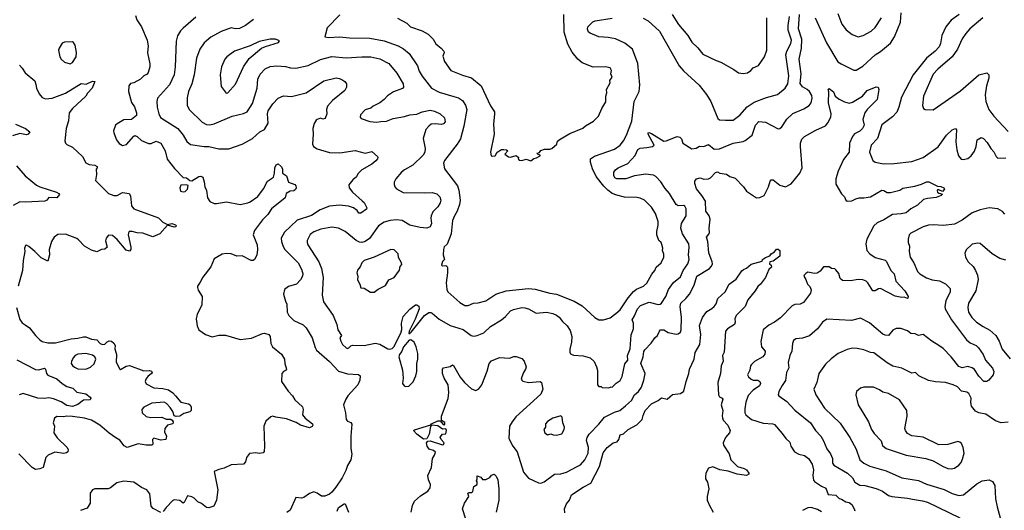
# Model space of a CAD drawing. Extents: x 1678759 to 1859541, y 384609 to 522867.
# Tile 336 of 466: x 1774554 to 1783362, y 499203 to 503587. Entities that reach past the tile are written whole.
import ezdxf

# ---------------------------------------------------------------- set-up
doc = ezdxf.new("R2010")
doc.units = 0

msp = doc.modelspace()

# ---------------------------------------------------------------- linework, layer by layer
at = {"layer": '0CON20XD'}
for points in [[(1777682.5, 501632.5), (1777645, 501603.8), (1777615, 501596.3), (1777595, 501599.2), (1777565, 501614.6), (1777465, 501695.5), (1777405, 501725.5), (1777345, 501734.5), (1777246.7, 501715), (1777185, 501693.1), (1777152.7, 501667.3), (1777125.7, 501615), (1777124.4, 501595), (1777131.9, 501575), (1777228.5, 501425), (1777254.4, 501365), (1777269.5, 501285), (1777259.2, 501125), (1777271.2, 501065), (1777357.8, 500945), (1777391.1, 500865), (1777400, 500815), (1777433.8, 500765), (1777418.8, 500745), (1777425.7, 500715), (1777442.9, 500685), (1777475, 500654), (1777485, 500648.8), (1777498.8, 500655), (1777516.6, 500673.4), (1777531.1, 500678.9), (1777635, 500675.4), (1777735, 500696.7), (1777775, 500688.5), (1777846.9, 500646.9), (1777865, 500642.7), (1777885, 500648.9), (1777900, 500665), (1777964.2, 500785.8), (1777971.7, 500818.3), (1777970, 500875), (1777985.7, 500935), (1778045, 500999.2), (1778095, 501038), (1778105, 501040), (1778125, 501028), (1778126.5, 501005), (1778090.3, 500909.7), (1778038, 500805), (1778035, 500782.5), (1778045, 500783.3), (1778055, 500794), (1778175, 500944.7), (1778215, 500971.3), (1778232.2, 500972.2), (1778245, 500965.5), (1778305, 500911.1), (1778405.3, 500855.3), (1778519.5, 500819.5), (1778591.2, 500765), (1778615, 500760.6), (1778645, 500764.4), (1778705, 500787.8), (1778764.4, 500845), (1778864.4, 500905), (1778901.1, 500935), (1778945.4, 500984.6), (1778972.3, 500997.7), (1779045, 501014.6), (1779073.7, 501013.7), (1779104.6, 501004.6), (1779175, 500965.6), (1779265, 500973.6), (1779321.7, 500961.7), (1779355, 500947.8), (1779379.2, 500929.2), (1779410.2, 500890.2), (1779452.1, 500852.1), (1779479.2, 500809.2), (1779493.8, 500755), (1779490.9, 500705), (1779474.3, 500644.3), (1779474, 500615), (1779481.2, 500601.2), (1779508, 500588), (1779595, 500584.2), (1779656.2, 500565), (1779693.2, 500533.2), (1779714.3, 500485), (1779721.4, 500451.4), (1779722.5, 500325), (1779735, 500310), (1779755, 500310), (1779765, 500300), (1779825, 500297.5), (1779845, 500306.7), (1779855, 500302.5), (1779889.5, 500340.5), (1779926.8, 500363.2), (1779942.6, 500397.4), (1779968.5, 500511.5), (1779993.5, 500545), (1779991.6, 500585), (1780013.8, 500645), (1780025, 500770), (1780045.6, 500825), (1780044.4, 500875), (1780034, 500905), (1780055, 500940), (1780079.6, 501005), (1780106.4, 501033.6), (1780185, 501062.8), (1780265, 501041.5), (1780284.6, 501045.4), (1780295.4, 501054.6), (1780333.2, 501115), (1780356.9, 501175), (1780402.4, 501237.6), (1780465, 501288.9), (1780489.7, 501345), (1780531.8, 501405), (1780541.3, 501445), (1780537.9, 501485), (1780542.9, 501555), (1780538.8, 501585), (1780483.8, 501675), (1780467.1, 501725), (1780475.4, 501765), (1780515.5, 501835), (1780516.8, 501896.8), (1780505, 501921.2), (1780495, 501925.7), (1780445, 501923.6), (1780425, 501934.5), (1780366.5, 502035), (1780328, 502078), (1780289.2, 502139.2), (1780245, 502186.5), (1780225, 502198.8), (1780155, 502208), (1780055, 502192.3), (1779975, 502166.7), (1779895, 502164.2), (1779878.8, 502175), (1779868, 502195), (1779870, 502225), (1779884, 502245), (1779908, 502265), (1779995, 502301.9), (1780059.4, 502375), (1780082.9, 502427.1), (1780105, 502438.5), (1780165.3, 502444.7), (1780215, 502454), (1780229.5, 502465), (1780175.7, 502565), (1780174.4, 502575.6), (1780181.7, 502578.3), (1780205, 502570), (1780315, 502502.5), (1780336.2, 502505), (1780435, 502543.3), (1780458.8, 502538.8), (1780474.3, 502524.3), (1780485, 502483.1), (1780565, 502432.1), (1780605, 502438.4), (1780635, 502457.2), (1780675, 502454.5), (1780715, 502471.1), (1780765, 502431.9), (1780815, 502434.5), (1780936.2, 502483.8), (1781025, 502497.8), (1781045, 502508.1), (1781105, 502555.8), (1781136.9, 502645), (1781165, 502678.1), (1781225, 502673.1), (1781338.8, 502611.2), (1781355, 502616), (1781370.3, 502629.7), (1781415, 502699.2), (1781471.2, 502748.8), (1781569.8, 502790.2), (1781615, 502822.2), (1781632.5, 502845), (1781642.3, 502885), (1781638.7, 502908.7), (1781619.5, 502945), (1781598.6, 502965), (1781555, 502986.2), (1781536.9, 503016.9), (1781545.2, 503105.2), (1781526.5, 503235), (1781548.1, 503331.9), (1781550.5, 503415), (1781519.7, 503505), (1781528.8, 503635)], [(1777418.5, 503631.5), (1777304, 503515), (1777282.5, 503435), (1777315, 503428.6), (1777413.6, 503433.6), (1777505, 503424.4), (1777685, 503423.8), (1777815, 503400), (1777938.8, 503355), (1777987.6, 503327.6), (1778037.1, 503285), (1778111.9, 503175), (1778128.3, 503128.3), (1778155, 503084), (1778238, 502975), (1778305, 502939.5), (1778438.1, 502901.9), (1778480.2, 502890.2), (1778514.3, 502865), (1778542.5, 502825), (1778552.5, 502785), (1778525.8, 502635), (1778496.6, 502523.4), (1778468, 502475), (1778355, 502328.8), (1778345.8, 502305), (1778352.5, 502255), (1778471.7, 502101.7), (1778482.2, 502065), (1778492.9, 501975), (1778488.8, 501935), (1778468.5, 501875), (1778443.1, 501835), (1778426.4, 501793.6), (1778414.2, 501675), (1778377.9, 501582.1), (1778352.1, 501557.9), (1778343.8, 501535), (1778342.5, 501485), (1778352.5, 501445), (1778335, 501427.5), (1778326.7, 501395), (1778335, 501386.7), (1778365, 501391.2), (1778376.1, 501386.1), (1778382.3, 501372.3), (1778382.2, 501325), (1778368.9, 501235), (1778374.2, 501175), (1778384, 501155), (1778489.7, 501059.7), (1778535, 501034.4), (1778565, 501034.3), (1778613.9, 501053.9), (1778655, 501057.5), (1778722.5, 501075), (1778813.8, 501135), (1778905, 501164.4), (1779105, 501184.5), (1779165, 501178.5), (1779295, 501142.9), (1779355, 501134.5), (1779515, 501071.9), (1779585, 501031.4), (1779698.8, 500925), (1779735, 500906.7), (1779775, 500906), (1779835, 500922.5), (1779887.8, 500962.2), (1779924.7, 500995), (1779996.9, 501103.1), (1780045, 501159.6), (1780071.7, 501178.3), (1780135, 501205.7), (1780165, 501232), (1780207.3, 501312.7), (1780234, 501345), (1780246.2, 501375), (1780291.2, 501415), (1780316.7, 501465), (1780317, 501493), (1780304.1, 501524.1), (1780306.2, 501545), (1780298.8, 501578.8), (1780291.2, 501595), (1780270, 501615), (1780254.3, 501665), (1780251.9, 501695), (1780265, 501750), (1780264.2, 501785), (1780240.8, 501855), (1780205, 501912), (1780142, 501975), (1780103.2, 501993.2), (1780075, 502000), (1779965, 502001.8), (1779895, 502018), (1779855.2, 502035.2), (1779814.3, 502064.3), (1779779.3, 502099.3), (1779711.5, 502185), (1779678.5, 502255), (1779660.4, 502315), (1779659.4, 502345), (1779695, 502368.9), (1779875, 502430.5), (1779926.4, 502465), (1779955.5, 502505), (1779981.1, 502555), (1780029.1, 502680.9), (1780050, 502855), (1780094.5, 502945), (1780100, 503005), (1780082.3, 503195), (1780034.5, 503325), (1779968, 503378), (1779885, 503415.4), (1779818.8, 503428.8), (1779735, 503435.6), (1779655.9, 503465.9), (1779643.3, 503475), (1779631.7, 503501.7), (1779636.7, 503525), (1779682.2, 503567.8), (1779702.6, 503577.4), (1779855, 503601.1)], [(1779205, 502400), (1779215, 502420), (1779249.3, 502430.7), (1779295, 502430), (1779315, 502436.7), (1779357.5, 502475), (1779365, 502502.5), (1779389.5, 502520.5), (1779475, 502570), (1779590.7, 502619.3), (1779615, 502640), (1779688.3, 502681.7), (1779732.5, 502725), (1779762.5, 502795), (1779796.4, 502853.6), (1779796.7, 502905), (1779807.5, 502935), (1779803.3, 502965), (1779837, 503023), (1779832.5, 503045), (1779852.5, 503075), (1779843.3, 503105), (1779846.7, 503135), (1779835, 503156.7), (1779795, 503166.2), (1779685, 503164.2), (1779585, 503202), (1779547.5, 503235), (1779495, 503298), (1779457.4, 503367.4), (1779424.5, 503475), (1779420.9, 503635)], [(1780391.1, 503635), (1780446.9, 503545), (1780531.4, 503445), (1780565, 503385.8), (1780620, 503335), (1780665, 503280), (1780785, 503221.4), (1780825, 503208.6), (1780942.5, 503142.5), (1780985, 503111.2), (1781025, 503106.7), (1781065, 503113.8), (1781095.7, 503134.3), (1781115, 503158.8), (1781162.7, 503177.3), (1781216.7, 503255), (1781236.2, 503315), (1781236.2, 503605)], [(1781668.5, 503605), (1781770.5, 503380.5), (1781872.4, 503212.4), (1781901.7, 503191.7), (1782015, 503135.8), (1782035, 503135.8), (1782095, 503172.2), (1782205, 503274.4), (1782255, 503303.6), (1782342.3, 503377.7), (1782378.5, 503435), (1782433.6, 503565), (1782438.8, 503648.8)], [(1781872.9, 503642.9), (1781907.8, 503547.8), (1781946.3, 503496.3), (1782000, 503455), (1782055, 503435.7), (1782100, 503445), (1782170.8, 503485), (1782205, 503517.5), (1782263.3, 503605)], [(1782957.1, 503632.9), (1782887.3, 503582.7), (1782837.7, 503522.3), (1782803.6, 503445), (1782790.8, 503375), (1782778.5, 503345), (1782743.5, 503305), (1782665, 503244.5), (1782546.1, 503093.9), (1782441.5, 502895), (1782419.6, 502805), (1782399.2, 502760.9), (1782360.9, 502719.1), (1782265, 502647.1), (1782228.8, 502525), (1782170, 502465), (1782154.4, 502405), (1782185, 502328.8), (1782207.5, 502315), (1782280.9, 502299.1), (1782375, 502301.4), (1782535, 502318.8), (1782635, 502357.1), (1782768.9, 502451.1), (1782845, 502554.3), (1782895, 502604.3), (1782925, 502616), (1782934, 502604), (1782927.8, 502495), (1782935.6, 502425), (1782950.5, 502370.5), (1782975, 502341.2), (1782995, 502338.8), (1783035, 502348), (1783065, 502370.8), (1783095, 502413.3), (1783109.4, 502455), (1783120, 502515), (1783154.5, 502535.5), (1783175, 502524.4), (1783208.7, 502488.7), (1783242.2, 502435), (1783267.8, 502407.8), (1783288.6, 502365), (1783305, 502350.8), (1783375, 502352.2)], [(1775590, 503625), (1775602, 503585), (1775644.2, 503525), (1775695.6, 503405.6), (1775702, 503355), (1775697.7, 503292.3), (1775718.3, 503191.7), (1775718.1, 503165), (1775704.2, 503115), (1775695, 503102), (1775663.6, 503086.4), (1775634, 503055), (1775575.4, 503024.6), (1775543.8, 503016.2), (1775528.9, 502995), (1775528.5, 502945), (1775555, 502848.8), (1775579.8, 502809.8), (1775600, 502755), (1775598.5, 502731.5), (1775555, 502695.8), (1775485, 502691.2), (1775425, 502658), (1775412, 502645), (1775394, 502595), (1775396, 502575), (1775420, 502515), (1775445, 502480), (1775475, 502464.3), (1775507.9, 502472.1), (1775575, 502546.7), (1775585, 502551.2), (1775606.2, 502545), (1775645, 502508.8), (1775705, 502480.8), (1775728.8, 502481.2), (1775775, 502502), (1775815, 502483.8), (1775856.5, 502415), (1775871.9, 502341.9), (1775937.6, 502257.6), (1776015, 502176.2), (1776045, 502173.3), (1776075, 502150), (1776095, 502146.2), (1776157.5, 502185), (1776175, 502188.8), (1776191.7, 502181.7), (1776205, 502140), (1776210, 502095), (1776225, 502060), (1776232.5, 501995), (1776255, 501963.8), (1776295, 501946), (1776315, 501944), (1776405, 501960.8), (1776525, 501935.8), (1776595, 501949.4), (1776615, 501958.6), (1776683.2, 502006.8), (1776735.8, 502075), (1776770, 502145), (1776825, 502181.2), (1776834.2, 502215), (1776837.5, 502265), (1776848.8, 502291.2), (1776865, 502300), (1776893.8, 502275), (1776903.8, 502255), (1776903.8, 502215), (1776940.8, 502190.8), (1776957.5, 502135), (1777013.8, 502113.8), (1777023.6, 502103.6), (1777026.2, 502085), (1777020.5, 502069.5), (1777005, 502056.7), (1776973.6, 502056.4), (1776936.7, 502035), (1776928.8, 501995), (1776805, 501897.1), (1776774.1, 501845.9), (1776725, 501798.6), (1776652.9, 501705), (1776641.9, 501665), (1776676.9, 501575), (1776682.5, 501535), (1776675.8, 501484.2), (1776653.3, 501445), (1776643.9, 501436.1), (1776625, 501434), (1776545, 501478.6), (1776495, 501474.4), (1776446.2, 501493.8), (1776405, 501498), (1776365, 501491.2), (1776295, 501450), (1776265, 501380), (1776193.3, 501286.7), (1776168.2, 501241.8), (1776144.3, 501205.7), (1776143.8, 501195), (1776150.3, 501170.3), (1776186, 501115), (1776183.8, 501035), (1776140.8, 500955), (1776132, 500915), (1776140.3, 500850.3), (1776157, 500817), (1776215.5, 500775.5), (1776275, 500753.1), (1776335, 500768.1), (1776395, 500768), (1776525, 500728), (1776627.9, 500742.1), (1776726.5, 500783.5), (1776745, 500785.5), (1776783.7, 500773.7), (1776794.4, 500755), (1776800, 500695), (1776816, 500665), (1776895, 500598.8), (1776922.5, 500555), (1776925.8, 500515.8), (1776940, 500465), (1776937.5, 500455), (1776915, 500443.3), (1776900, 500425), (1776896.7, 500355), (1776957, 500267), (1776995, 500226.7), (1777015, 500191.2), (1777085, 500127.5), (1777090, 500105), (1777085, 500057.5), (1777107.9, 500027.9), (1777172.5, 499975), (1777177.5, 499965), (1777169.3, 499950.7), (1777145, 499941.2), (1777064.6, 499964.6), (1777026.6, 499986.6), (1776941.1, 500021.1), (1776845, 500034.3), (1776815, 500044.3), (1776800.9, 500039.1), (1776755, 500000), (1776738.8, 499955), (1776744, 499775), (1776740, 499730), (1776732.5, 499717.5), (1776695, 499710.8), (1776665, 499718), (1776608.3, 499711.7), (1776584.1, 499675.9), (1776573.8, 499635), (1776555.9, 499614.1), (1776445, 499610), (1776381.7, 499578.3), (1776335, 499568.8), (1776295, 499550), (1776325.6, 499385), (1776315.8, 499295), (1776289.7, 499240.3), (1776245, 499224), (1776225, 499227.1), (1776180, 499265), (1776147.7, 499277.7), (1776115, 499312), (1776095, 499323.8), (1776055, 499332.5), (1776025, 499272.5), (1776015, 499267.5), (1775985, 499290), (1775935, 499296), (1775925, 499292), (1775865, 499228.8), (1775838.3, 499191.7)], [(1776130.6, 503609.4), (1776017.4, 503512.6), (1775992.6, 503487.4), (1775965.7, 503444.3), (1775953.2, 503396.8), (1775945.5, 503165), (1775934.4, 503095), (1775893.9, 503006.1), (1775788, 502885), (1775779.4, 502855), (1775783.1, 502805), (1775798.1, 502745), (1775813.1, 502713.1), (1775968.6, 502615), (1776015, 502554.2), (1776048.2, 502498.2), (1776081.4, 502471.4), (1776203.1, 502453.1), (1776245, 502453.8), (1776335, 502432.5), (1776425, 502434), (1776545, 502476), (1776584.2, 502495.8), (1776636.7, 502525), (1776703.3, 502585), (1776744.2, 502605.8), (1776776.6, 502663.4), (1776771.1, 502745), (1776776, 502774), (1776816.9, 502835), (1776865, 502887.5), (1776915, 502906), (1776985, 502901.4), (1777115.4, 502934.6), (1777275, 503040.8), (1777385, 503068), (1777415, 503063.3), (1777446, 503046), (1777463.9, 503033.9), (1777476.7, 503015), (1777476.7, 502985), (1777463.8, 502955), (1777353.5, 502866.5), (1777308, 502815), (1777298, 502785), (1777300, 502745), (1777287.5, 502705), (1777265, 502700), (1777245, 502706.7), (1777215, 502696.7), (1777205, 502690), (1777188.7, 502661.3), (1777176.7, 502615), (1777180.5, 502565), (1777172.2, 502475), (1777183.1, 502453.1), (1777213.7, 502433.7), (1777325, 502401.1), (1777416.8, 502396.8), (1777555, 502417.8), (1777645, 502395.7), (1777705, 502410), (1777753.3, 502365), (1777758.8, 502355), (1777755.8, 502345), (1777738.6, 502325), (1777705, 502296.9), (1777615, 502246), (1777579.7, 502210.3), (1777565.5, 502184.5), (1777532.9, 502157.1), (1777499.2, 502110.8), (1777500, 502085), (1777530, 502045), (1777618.3, 501968.3), (1777635, 501953.3), (1777660, 501905), (1777656.2, 501895), (1777605, 501857.5), (1777587.7, 501857.7), (1777572.1, 501882.1), (1777541.2, 501905), (1777495, 501920.5), (1777415, 501931.2), (1777325, 501920.4), (1777241.1, 501888.9), (1777163.8, 501836.2), (1777035, 501796.7), (1776921.7, 501688.3), (1776892.2, 501635), (1776895.5, 501605.5), (1776911.1, 501561.1), (1776927.1, 501535), (1777044.4, 501415), (1777075, 501358.8), (1777086.5, 501315), (1777083.1, 501295), (1777066.6, 501263.4), (1777030, 501225), (1776958.3, 501201.7), (1776922.4, 501177.6), (1776913.3, 501135), (1776931.9, 501071.9), (1776944.3, 501045), (1776947.1, 500975), (1776960, 500945), (1777005, 500898.1), (1777089.6, 500859.6), (1777116, 500835), (1777170.8, 500745), (1777196.6, 500656.6), (1777209.2, 500635), (1777325, 500531.4), (1777405, 500446.9), (1777485, 500422.9), (1777585, 500418), (1777600, 500405), (1777597.5, 500365), (1777580, 500325), (1777490.5, 500225), (1777470, 500195), (1777451.3, 500145), (1777469.6, 500075), (1777475.7, 500015), (1777485, 499998.8), (1777515, 499987.5), (1777523.6, 499973.6), (1777515.6, 499865), (1777515.6, 499755), (1777525.7, 499705), (1777516.9, 499655), (1777485, 499603.8), (1777471.7, 499558.3), (1777437.5, 499492.5), (1777381.3, 499408.7), (1777346, 499365), (1777325, 499348.6), (1777285, 499328.6), (1777255, 499328.8), (1777215, 499356.2), (1777185, 499368), (1777146.6, 499353.4), (1777095, 499316.2), (1777075, 499310), (1777025, 499317.5), (1776974.3, 499205), (1776945, 499182.5)], [(1776645, 503588.6), (1776573.6, 503536.4), (1776519.9, 503510.1), (1776485, 503505.5), (1776445, 503515.8), (1776355, 503483.3), (1776265, 503430), (1776205, 503380), (1776166.6, 503323.4), (1776135.5, 503244.5), (1776115.6, 503095), (1776093.1, 503015), (1776063.3, 502945), (1776052.1, 502887.9), (1776051.4, 502825), (1776070, 502785), (1776185, 502672.5), (1776225, 502651.4), (1776255, 502648.1), (1776294.5, 502655.5), (1776455, 502726.4), (1776555, 502747.8), (1776590, 502765), (1776635, 502838.8), (1776677.5, 502975), (1776685.5, 503055), (1776705, 503100), (1776750.7, 503149.3), (1776795, 503169.1), (1776855, 503174.4), (1776932.1, 503167.9), (1776976.5, 503156.5), (1777025, 503155.5), (1777135, 503179.1), (1777245, 503231.8), (1777345, 503257.3), (1777475, 503247.3), (1777615, 503257.1), (1777695.5, 503254.5), (1777775, 503236.8), (1777855.8, 503195), (1777928.5, 503108.5), (1777983.5, 503015), (1777987.5, 502985), (1777977.3, 502972.7), (1777896.3, 502943.7), (1777845, 502908.1), (1777814.6, 502875.4), (1777774.5, 502845.5), (1777716.7, 502815), (1777695, 502796.2), (1777645, 502781.2), (1777601.7, 502738.3), (1777600, 502715), (1777610, 502705), (1777685, 502676.7), (1777745, 502670.8), (1777785, 502679.2), (1777835, 502680), (1777896.2, 502703.8), (1777995, 502722.3), (1778045, 502738.2), (1778105, 502744.5), (1778155, 502763.8), (1778225, 502777.7), (1778265, 502771.1), (1778315, 502746.7), (1778355, 502711.2), (1778360, 502675), (1778345, 502656), (1778325, 502650), (1778275, 502656.9), (1778235, 502652.5), (1778212.7, 502637.3), (1778187.1, 502605), (1778162.5, 502525), (1778181.8, 502435), (1778178, 502405), (1778162.8, 502377.2), (1778071.9, 502288.1), (1777995, 502246.7), (1777969.4, 502225), (1777920, 502165), (1777904.3, 502135), (1777902.5, 502115), (1777909.2, 502095), (1777925.4, 502075.4), (1777985, 502044.5), (1778175, 502039.6), (1778245, 502044.4), (1778285, 502031.4), (1778312.9, 502005), (1778320, 501975), (1778315, 501950), (1778294.3, 501915), (1778250.5, 501869.5), (1778235.5, 501835), (1778231.8, 501815), (1778237.7, 501765), (1778227.1, 501735), (1778195, 501724.4), (1778135, 501729.6), (1778045, 501751.3), (1777975, 501793.6), (1777925, 501800), (1777866.9, 501793.1), (1777815, 501778.2), (1777763.5, 501746.5), (1777682.5, 501632.5)], [(1777935, 503600), (1778015.8, 503555.8), (1778051.2, 503525), (1778155, 503489.2), (1778208.5, 503458.5), (1778252.5, 503415), (1778275, 503372.5), (1778295, 503356.7), (1778325, 503333.8), (1778347, 503307), (1778350, 503295), (1778338.8, 503261.2), (1778353.1, 503215), (1778412, 503135), (1778515, 503092.5), (1778595, 503068.1), (1778681.4, 502995), (1778765, 502816.7), (1778800, 502765), (1778802.5, 502745), (1778791.5, 502655), (1778797.8, 502565), (1778764.3, 502405), (1778770.7, 502370.7), (1778785, 502366.7), (1778808.3, 502371.7), (1778826.4, 502403.6), (1778865, 502428.8), (1778885, 502428.8), (1778910, 502425), (1778920, 502415), (1778892.5, 502385), (1778925, 502362.5), (1778945, 502360), (1778995, 502372.5), (1779017, 502357), (1779012.5, 502345), (1779021.2, 502331.2), (1779045, 502330), (1779085, 502340), (1779125, 502327.5), (1779153, 502347), (1779177, 502353), (1779208.3, 502371.7), (1779208.3, 502378.3), (1779191.7, 502381.7), (1779180, 502395), (1779205, 502400)], [(1780130.9, 503600.9), (1780175, 503576.5), (1780276.7, 503485), (1780453.9, 503173.9), (1780491.1, 503131.1), (1780633.2, 503003.2), (1780697.9, 502917.9), (1780737.1, 502855), (1780800, 502705), (1780813.8, 502693.8), (1780868.9, 502691.1), (1780935, 502690.8), (1780996.5, 502733.5), (1781061.7, 502808.3), (1781125, 502851.5), (1781235, 502891.9), (1781332.4, 502917.6), (1781400.8, 502975), (1781424.6, 503015.4), (1781433.9, 503085), (1781408.8, 503275), (1781415.3, 503305), (1781453.4, 503375), (1781458.4, 503405), (1781428, 503495), (1781427.2, 503535), (1781439.6, 503615)], [(1783170.4, 503605), (1783054.3, 503505), (1783016.9, 503465), (1782984.7, 503415.3), (1782941.5, 503325), (1782895.6, 503255), (1782767.1, 503145), (1782725, 503100.8), (1782639.2, 502905), (1782629.3, 502819.3), (1782637.5, 502795), (1782654.1, 502784.1), (1782725, 502782), (1782968.9, 502951.1), (1783133.8, 503096.2), (1783205, 503112), (1783223.8, 503095), (1783224.3, 503065.7), (1783202.4, 502997.6), (1783189.4, 502915), (1783195.6, 502855), (1783222.9, 502785), (1783269.2, 502725), (1783395, 502589.2)], [(1775005, 503192.9), (1775025, 503206.2), (1775058.6, 503255), (1775060.8, 503295), (1775049.7, 503359.7), (1775035, 503383.3), (1775025, 503388.8), (1774955, 503388), (1774935, 503376.7), (1774906.1, 503333.9), (1774902.5, 503315), (1774911.9, 503255), (1774924.3, 503235), (1774955, 503208.9), (1775005, 503192.9)], [(1776400.7, 502930.7), (1776415, 502932.5), (1776485, 503012.5), (1776555.7, 503165), (1776607.9, 503242.1), (1776717.9, 503332.1), (1776751.7, 503348.3), (1776870, 503385), (1776878.3, 503398.3), (1776843, 503413), (1776795, 503413.3), (1776695, 503394), (1776615, 503352.5), (1776475, 503305.7), (1776405.8, 503254.2), (1776388.8, 503235), (1776358, 503165), (1776347.5, 503095), (1776355, 502990), (1776400.7, 502930.7)], [(1774551.7, 503181.7), (1774576.7, 503155), (1774603, 503113), (1774690.3, 503040.3), (1774697.7, 503007.7), (1774702.9, 502975), (1774728.8, 502925), (1774755, 502893.3), (1774785, 502881.2), (1774845, 502886.5), (1774965, 502930.9), (1775105, 503016.4), (1775147.7, 503012.3), (1775205, 503039.2), (1775226.2, 503035), (1775201.2, 502975), (1775159.7, 502930.3), (1775145, 502903.8), (1775026.9, 502795), (1774997.1, 502755), (1774991.4, 502685), (1774970, 502615), (1774958.8, 502505), (1774964.1, 502484.1), (1774975, 502472.5), (1775025, 502448.8), (1775115.7, 502365.7), (1775145, 502308), (1775175, 502294.2), (1775225, 502286.7), (1775246.7, 502275), (1775247.5, 502265), (1775238.3, 502251.7), (1775240, 502205), (1775230.7, 502150.7), (1775291.5, 502091.5), (1775348.8, 502035), (1775395, 502015.8), (1775425, 502017.5), (1775475, 502042.9), (1775532.9, 502032.9), (1775544.3, 502014.3), (1775555.3, 501925), (1775575, 501898.2), (1775795, 501815.6), (1775835, 501777.5), (1775875, 501757.5), (1775915, 501766.9), (1775948.8, 501755), (1775956.2, 501745), (1775947.5, 501735), (1775935.8, 501734.2), (1775875, 501750), (1775808, 501675), (1775745, 501646.2), (1775655, 501680), (1775605, 501681.9), (1775560, 501695), (1775534.3, 501695.7), (1775525.9, 501684.1), (1775524.4, 501665), (1775548.1, 501555), (1775547.1, 501532.9), (1775535, 501518), (1775505, 501529.2), (1775425, 501623.8), (1775385, 501660), (1775348.3, 501661.7), (1775326.2, 501635), (1775322.3, 501612.3), (1775336.1, 501553.9), (1775315, 501537.5), (1775285, 501532.5), (1775245, 501513.8), (1775195, 501527.5), (1775135, 501562.5), (1775080.9, 501620.9), (1775065, 501630.9), (1774965, 501671.2), (1774895, 501667.5), (1774861.9, 501645), (1774837.5, 501605), (1774817.1, 501535), (1774820, 501485), (1774805, 501430), (1774745, 501460), (1774690.8, 501515), (1774635, 501560), (1774615, 501572.5), (1774605, 501570), (1774596.7, 501545), (1774600, 501515), (1774584.3, 501435.7), (1774578.1, 501345), (1774540, 501205)], [(1778057.1, 499185), (1778066.7, 499245), (1778085, 499286), (1778138.7, 499331.3), (1778206.2, 499375), (1778225.7, 499405), (1778227.5, 499435), (1778210.6, 499475), (1778205.6, 499515), (1778236.9, 499585), (1778247.5, 499665), (1778265.8, 499695), (1778273, 499723), (1778255, 499738), (1778218.3, 499748.3), (1778197.5, 499777.5), (1778194, 499806), (1778205, 499820), (1778225, 499823.8), (1778335, 499787.5), (1778345, 499790), (1778350, 499805), (1778323.3, 499835), (1778313.9, 499856.1), (1778335, 499883.3), (1778365, 499886.7), (1778372, 499915), (1778365, 499932.5), (1778335, 499928.8), (1778295, 499958.8), (1778237.5, 499962.5), (1778229.3, 499950.7), (1778216.9, 499883.1), (1778195, 499842.5), (1778165, 499840), (1778105, 499883.8), (1778077.5, 499915), (1778086.4, 499923.6), (1778233, 499967), (1778237.5, 499975), (1778295, 500001.2), (1778315, 500002.5), (1778341.2, 499971.2), (1778355, 499966.7), (1778358.1, 499971.9), (1778357, 499987), (1778326.4, 500006.4), (1778326.1, 500043.9), (1778387, 500203), (1778391.9, 500255), (1778385.7, 500325), (1778351.1, 500385), (1778336, 500425), (1778336.7, 500465), (1778345, 500477.5), (1778405, 500488.8), (1778425, 500503.8), (1778435, 500498), (1778495, 500393.8), (1778533.8, 500343.8), (1778595, 500288.8), (1778635, 500273.8), (1778661.7, 500288.3), (1778688.8, 500325), (1778736.1, 500446.1), (1778754.4, 500515), (1778775, 500537.5), (1778845, 500570), (1778935, 500563.3), (1778975, 500576.2), (1778995, 500576.2), (1779045, 500560), (1779067.5, 500535), (1779083.3, 500485), (1779080, 500465), (1779060, 500435), (1779046.2, 500395), (1779041.2, 500375), (1779046.7, 500365), (1779056.1, 500356.1), (1779105, 500346.2), (1779210, 500355), (1779222.5, 500345), (1779232.9, 500285), (1779215, 500240.8), (1778992.1, 500037.9), (1778957.8, 499995), (1778936.7, 499955), (1778928.9, 499845), (1778965, 499775.7), (1779005, 499726), (1779060, 499545), (1779105, 499490), (1779195, 499448.8), (1779215, 499446.2), (1779245, 499456.2), (1779338.8, 499525), (1779395, 499529.6), (1779446.7, 499545), (1779540, 499595), (1779569.3, 499610.7), (1779609.4, 499655), (1779640.5, 499715), (1779641.8, 499765), (1779623.9, 499826.1), (1779631.1, 499855), (1779647.4, 499882.6), (1779735.8, 499974.2), (1779785, 500036.7), (1779875, 500080.4), (1779922, 500095), (1779974.2, 500135.8), (1780026.5, 500185), (1780053.6, 500235), (1780088.1, 500265), (1780115, 500302.5), (1780138, 500365), (1780148.8, 500425), (1780110.5, 500515), (1780132.1, 500575), (1780136.5, 500623.5), (1780145, 500636.2), (1780203.9, 500696.1), (1780234.5, 500745.5), (1780258.8, 500765), (1780275.8, 500804.2), (1780286.7, 500815), (1780315, 500815.6), (1780355, 500793.1), (1780425, 500776.7), (1780445, 500779.4), (1780465, 500794.2), (1780471.8, 500815), (1780475.4, 500925.4), (1780461.2, 501025), (1780469.1, 501055), (1780514.2, 501095), (1780544.6, 501135.4), (1780586, 501214), (1780611.4, 501295), (1780724, 501365), (1780743.8, 501385), (1780750, 501405), (1780748, 501425), (1780717.8, 501505), (1780710.8, 501605), (1780696.2, 501645), (1780720, 501670), (1780725.7, 501685), (1780721.4, 501725), (1780730, 501805), (1780720.5, 501835), (1780691.9, 501875), (1780688.6, 501965), (1780657.1, 502015), (1780606.9, 502075), (1780592.5, 502125), (1780594.5, 502145), (1780608.8, 502165), (1780640, 502175), (1780675, 502161.4), (1780715, 502164.2), (1780733.8, 502175), (1780777.3, 502222.7), (1780795, 502227.5), (1780816.7, 502216.7), (1780875.8, 502205.8), (1780907.5, 502185), (1780955, 502172), (1781030, 502095), (1781055, 502056.2), (1781145, 501996.7), (1781175, 501997.5), (1781213, 502017), (1781253.3, 502095), (1781266.1, 502143.9), (1781275, 502156.7), (1781295, 502156), (1781355, 502110), (1781405, 502093.3), (1781455, 502120), (1781532.9, 502215), (1781553.3, 502265), (1781540, 502455), (1781540, 502485), (1781549.1, 502520.9), (1781573.3, 502545), (1781675, 502601.2), (1781760.8, 502639.2), (1781784, 502665), (1781811.2, 502715), (1781814.2, 502745), (1781788.9, 502845), (1781792.5, 502942.5), (1781787.5, 502965), (1781795, 502972.5), (1781835, 502943.3), (1781850, 502905), (1781885, 502877.1), (1781932.1, 502852.1), (1781975, 502842.9), (1782005, 502851.9), (1782094.2, 502905), (1782135, 502956.2), (1782216.1, 502986.1), (1782233.3, 502983.3), (1782240, 502965), (1782223.8, 502875), (1782135, 502784.2), (1782114.4, 502755), (1782097.1, 502695), (1782107.5, 502645), (1782094.2, 502615), (1782068.6, 502591.4), (1782021.9, 502568.1), (1782002.5, 502545), (1781977.5, 502485), (1781973.3, 502405), (1781921.9, 502338.1), (1781874.4, 502235), (1781853.2, 502166.8), (1781855, 502117.5), (1781905, 502030), (1781932.5, 502005), (1781943.9, 501973.9), (1781957, 501967), (1781998.3, 501968.3), (1782032.2, 501987.8), (1782064.5, 501995.5), (1782105.5, 501994.5), (1782165, 502005.6), (1782265, 502063.1), (1782285, 502060.8), (1782315, 502041.9), (1782343.4, 502043.4), (1782426.6, 502063.4), (1782455, 502081.5), (1782561.2, 502098.8), (1782621.9, 502118.1), (1782665, 502140), (1782687.7, 502137.7), (1782765, 502098.6), (1782795, 502095.5), (1782820, 502085), (1782827, 502073), (1782807.5, 502052.5), (1782775, 502066), (1782765, 502066.2), (1782760.8, 502059.2), (1782764, 502045), (1782775, 502036.2), (1782808.3, 502028.3), (1782797.5, 502015), (1782752.7, 501997.3), (1782675, 501990.5), (1782639.3, 501980.7), (1782585, 501930.6), (1782525, 501897.1), (1782485, 501862.9), (1782438.5, 501851.5), (1782362.4, 501847.6), (1782285, 501800), (1782225, 501771.4), (1782194.3, 501745), (1782131.9, 501625), (1782123.1, 501585), (1782131.4, 501525), (1782157.5, 501495), (1782205, 501462.2), (1782295, 501437.8), (1782308, 501428), (1782345.8, 501345.8), (1782376, 501315), (1782391.4, 501251.4), (1782472.5, 501165), (1782501.2, 501115), (1782500, 501100), (1782495, 501096.7), (1782465, 501108), (1782445, 501104), (1782385, 501117.1), (1782255, 501184.3), (1782235, 501182.9), (1782205, 501164.3), (1782185, 501164), (1782142, 501235), (1782125, 501250.8), (1782095, 501262.9), (1782055, 501266.7), (1781984.6, 501254.6), (1781915, 501258.1), (1781892.9, 501275), (1781880.3, 501320.3), (1781855, 501353.3), (1781845, 501360), (1781815, 501363.3), (1781795, 501378), (1781745, 501380), (1781715, 501340), (1781687.3, 501322.7), (1781665, 501318), (1781605, 501330), (1781585, 501320), (1781572.5, 501305), (1781567.5, 501295), (1781587.5, 501265), (1781601.2, 501225), (1781622.3, 501202.3), (1781634, 501174), (1781627, 501143), (1781565, 501060), (1781535, 501046.2), (1781487.7, 501042.3), (1781465, 501030), (1781358.3, 500921.7), (1781305, 500883.6), (1781255, 500857.5), (1781205.5, 500814.5), (1781182.7, 500712.7), (1781190.8, 500665), (1781222.5, 500625), (1781220.3, 500599.7), (1781202, 500575), (1781127.8, 500532.2), (1781098.8, 500505), (1781091.2, 500495), (1781084.2, 500455), (1781064.2, 500415), (1781072, 500395), (1781096, 500375), (1781115, 500366.9), (1781157, 500367), (1781175.7, 500355), (1781182.2, 500335), (1781172.5, 500315), (1781115, 500276.7), (1781071.7, 500228.3), (1781049.2, 500170.8), (1781039.8, 500110.2), (1781041.8, 500075), (1781050, 500055), (1781099.2, 500015), (1781205, 499983.1), (1781290, 499975), (1781305, 499968.8), (1781375, 499890), (1781406.7, 499845), (1781442.5, 499812.5), (1781451.4, 499775), (1781485, 499726), (1781525, 499704.2), (1781575, 499692.9), (1781610, 499665), (1781643.1, 499615), (1781655.8, 499565), (1781650, 499515), (1781653.6, 499473.6), (1781665, 499459.2), (1781725, 499419.2), (1781765, 499401.2), (1781785, 499344), (1781855, 499337.1), (1781885, 499308.8), (1781905, 499303.8), (1781945, 499280), (1781975, 499273.8), (1781996.7, 499255), (1782023.3, 499205), (1782022.5, 499195)], [(1774516.7, 502655), (1774606, 502615), (1774643.3, 502585), (1774631.2, 502565), (1774615, 502558.1), (1774555, 502570.9), (1774489.5, 502550.5)], [(1774525, 502281.4), (1774601.7, 502191.7), (1774705, 502108.6), (1774735, 502093.5), (1774883.3, 502045), (1774903.3, 502035), (1774908.8, 502025), (1774885.4, 501994.6), (1774815, 502000), (1774796.7, 501975), (1774780, 501965), (1774605, 501956), (1774555, 501961.2), (1774495, 501927.5)], [(1776015, 502048.8), (1776035, 502051.2), (1776055, 502072.5), (1776060, 502105), (1776045, 502112.5), (1775995, 502107.5), (1775987.5, 502085), (1775992.5, 502055), (1776015, 502048.8)], [(1783365, 501848.8), (1783345, 501874.2), (1783305, 501898.6), (1783225, 501907.5), (1783145, 501887.5), (1783075, 501860), (1782985, 501795.5), (1782915, 501761.2), (1782818.9, 501748.9), (1782725, 501754.5), (1782685, 501750.5), (1782634.6, 501735.4), (1782525, 501680), (1782512, 501665), (1782500.8, 501625), (1782502.9, 501595), (1782514.2, 501565), (1782509.2, 501515), (1782520.6, 501465), (1782551.1, 501415), (1782585, 501336.7), (1782606.7, 501315), (1782665, 501280), (1782715, 501262.9), (1782782.9, 501252.9), (1782836.1, 501226.1), (1782876.9, 501185), (1782877.1, 501155), (1782840, 501075), (1782828.2, 501025), (1782832.7, 501005), (1782890.5, 500905), (1783022.9, 500725), (1783055, 500700.8), (1783108.6, 500675), (1783132.2, 500655), (1783172.7, 500595), (1783193.8, 500545), (1783255, 500473.6), (1783267.2, 500442.8), (1783262.1, 500415), (1783224.6, 500365), (1783205, 500353.5), (1783180, 500355), (1783135, 500402.9), (1783095, 500461.9), (1783075, 500476.5), (1783035, 500488.6), (1782985, 500476.7), (1782955, 500488.5), (1782885, 500574.4), (1782815, 500648.1), (1782775.8, 500675), (1782713.1, 500713.1), (1782635, 500773.8), (1782595, 500766.2), (1782565, 500781.2), (1782525, 500783.8), (1782497, 500807), (1782435, 500828.8), (1782395, 500827.5), (1782365, 500812.5), (1782325, 500766.7), (1782295, 500767.5), (1782275, 500777.5), (1782155, 500877.1), (1782075, 500920.8), (1781995, 500899.2), (1781775, 500910.8), (1781734.6, 500885.4), (1781690.6, 500825), (1781619.1, 500760.9), (1781555, 500740.6), (1781495.8, 500734.2), (1781475, 500720), (1781467.5, 500695), (1781461.9, 500625), (1781442.6, 500587.4), (1781427.5, 500525), (1781434, 500475), (1781414.4, 500435.6), (1781405.5, 500364.5), (1781375, 500317.5), (1781345.7, 500265), (1781340, 500235), (1781343.8, 500225), (1781415.3, 500175.3), (1781487.6, 500097.6), (1781627.5, 499985), (1781671.4, 499915), (1781720, 499865), (1781744.2, 499825), (1781775, 499751.2), (1781807.6, 499707.6), (1781826, 499665), (1781826, 499625), (1781836, 499605), (1781959.2, 499535), (1782005, 499492), (1782025.8, 499455), (1782068.5, 499428.5), (1782115, 499424.5), (1782215, 499398.2), (1782272.6, 499372.6), (1782325, 499335.5), (1782356.7, 499325), (1782495, 499312.3), (1782541.1, 499301.1), (1782628.5, 499288.5), (1782675, 499274.6), (1782965, 499136.4)], [(1777693, 501153), (1777725, 501153.3), (1777759.3, 501180.7), (1777825, 501213.3), (1777855, 501263.3), (1777905, 501283.3), (1777950.7, 501349.3), (1777958.3, 501381.7), (1777971.7, 501398.3), (1777970, 501415), (1777943.6, 501463.6), (1777940, 501495), (1777905, 501531.2), (1777875, 501533.8), (1777725, 501465.8), (1777636.7, 501435), (1777613.8, 501415), (1777600.7, 501379.3), (1777575, 501350), (1777571.2, 501325), (1777578.8, 501295), (1777577, 501263), (1777596.7, 501225), (1777605, 501190), (1777635, 501187.5), (1777693, 501153)], [(1779429.3, 499179.3), (1779428.9, 499215), (1779445, 499262), (1779472.9, 499295), (1779489.2, 499340.8), (1779595, 499408.9), (1779664, 499445), (1779741.2, 499595), (1779774.2, 499715.8), (1779808.8, 499765), (1779862.5, 499805), (1779897.5, 499815), (1779913.3, 499836.7), (1779925, 499878), (1779955, 499886.2), (1779996, 499925), (1780075, 499967.1), (1780121.4, 500015), (1780130.9, 500049.1), (1780150, 500095), (1780205, 500155.6), (1780265, 500183.1), (1780295, 500206.7), (1780345, 500196.7), (1780395, 500237.5), (1780465, 500248), (1780495, 500266.7), (1780515.7, 500355), (1780540.8, 500425), (1780546.6, 500463.4), (1780588.1, 500555), (1780595.9, 500614.1), (1780637.1, 500685), (1780648.2, 500775), (1780635.5, 500855), (1780663.3, 500926.7), (1780700, 500980), (1780745, 501005.5), (1780765.3, 501024.7), (1780783, 501047), (1780800, 501095), (1780864.4, 501155), (1780900, 501225), (1780962.6, 501267.4), (1781015, 501342.5), (1781027.5, 501355), (1781055, 501366.7), (1781096.4, 501403.6), (1781195, 501430), (1781200, 501445), (1781225, 501463.3), (1781265, 501477.5), (1781277.5, 501495), (1781307, 501513), (1781325, 501536.2), (1781337.3, 501537.3), (1781353.8, 501525), (1781352.5, 501475), (1781295, 501430), (1781265, 501422.5), (1781262.5, 501405), (1781277.5, 501395), (1781280, 501375), (1781256.2, 501353.8), (1781225.7, 501285), (1781180, 501225), (1781155.7, 501204.3), (1781132.9, 501165), (1781066.7, 501085), (1781044.3, 501025.7), (1780961.9, 500945), (1780952.2, 500915), (1780955.5, 500884.5), (1780947.5, 500865), (1780885, 500825.6), (1780867.8, 500805), (1780854.4, 500615), (1780840, 500585), (1780846.9, 500535), (1780828.2, 500495), (1780821.8, 500425), (1780799.2, 500345), (1780804.5, 500235), (1780815, 500217.5), (1780838.8, 500205), (1780844.2, 500195), (1780829.6, 500145), (1780844.7, 500095), (1780836.6, 500046.6), (1780839.8, 500029.8), (1780847.8, 500007.8), (1780889.4, 499965), (1780908.1, 499915), (1780903.2, 499896.8), (1780866.9, 499855), (1780848.1, 499805), (1780850.6, 499785), (1780899.1, 499709.1), (1780916, 499655), (1780973.8, 499595), (1781035, 499576.9), (1781054, 499565), (1781076.2, 499535), (1781076.7, 499525), (1781055.6, 499514.4), (1780972.5, 499525), (1780892.4, 499552.4), (1780815.8, 499565.8), (1780755, 499592.5), (1780715, 499579.2), (1780692.5, 499535), (1780687.5, 499505), (1780690, 499485), (1780706.2, 499455), (1780717.5, 499395), (1780702.9, 499325), (1780702.5, 499295), (1780724.2, 499245), (1780757, 499187)], [(1783375, 501438.1), (1783321.9, 501451.9), (1783253.7, 501493.7), (1783145, 501586), (1783125, 501590), (1783075, 501581.2), (1783019.5, 501530.5), (1783008.3, 501501.7), (1783014, 501465), (1783038.8, 501425), (1783081.7, 501381.7), (1783105, 501346.7), (1783122.5, 501305), (1783127.8, 501265), (1783107.8, 501165), (1783042.2, 501055), (1783036.7, 501015), (1783042.7, 500975), (1783072.2, 500925), (1783114.1, 500884.1), (1783172, 500845), (1783233.3, 500813.3), (1783285.6, 500765), (1783316.7, 500715), (1783343.8, 500643.8), (1783415, 500555.7)], [(1774526.7, 501015), (1774555, 500907.5), (1774575, 500878.8), (1774601.7, 500861.7)], [(1774601.7, 500861.7), (1774642.7, 500832.7), (1774695, 500763.8), (1774733.3, 500725), (1774755, 500711.2), (1774805, 500700), (1774875, 500700), (1775015, 500736.5), (1775075, 500740), (1775126.1, 500753.9), (1775145, 500752.5), (1775195, 500732), (1775245, 500727.5), (1775274, 500695), (1775295, 500684.3), (1775315, 500688), (1775335, 500708), (1775355, 500718), (1775374.2, 500714.2), (1775396.7, 500696.7), (1775407, 500677), (1775406.2, 500645), (1775420, 500595), (1775418.3, 500528.3), (1775450, 500465), (1775455, 500462.5), (1775505, 500492), (1775536, 500496), (1775665, 500450), (1775711.7, 500451.7), (1775732.5, 500445), (1775738.8, 500435), (1775733.3, 500425), (1775700.3, 500399.7), (1775681.4, 500375), (1775675.7, 500355), (1775685, 500334.3), (1775755, 500298.5), (1775835, 500290.5), (1775885, 500278.5), (1775922.6, 500252.6), (1775946.7, 500226.8), (1775995, 500169.2), (1776063.6, 500153.6), (1776080, 500145), (1776087.5, 500125), (1776086.7, 500095), (1776076.1, 500083.9), (1776022.1, 500067.9), (1775985, 500044.2), (1775955, 500040), (1775936.7, 500046.7), (1775924.3, 500085), (1775901.3, 500121.3), (1775867.4, 500157.4), (1775845, 500169.7), (1775735, 500160.7), (1775665.8, 500125), (1775646.9, 500105), (1775650.6, 500075), (1775685, 500041.2), (1775725, 500032.3), (1775824.4, 500034.4), (1775865, 500016.7), (1775905, 500016.7), (1775919.3, 500009.3), (1775927.5, 499995), (1775923, 499977), (1775875, 499963.3), (1775851.2, 499935), (1775850, 499905), (1775866, 499865), (1775862.5, 499835), (1775815, 499830), (1775755, 499846.7), (1775742, 499835), (1775745.7, 499795), (1775735, 499784.2), (1775683.8, 499783.8), (1775615, 499795.8), (1775515, 499764), (1775489.3, 499779.3), (1775450.9, 499830.9), (1775415, 499850.9), (1775355, 499893.3), (1775272.1, 499965), (1775195, 500009.1), (1775135, 500026.5), (1775025, 500042), (1774975, 500044.4), (1774945, 500036.9), (1774885, 500042), (1774866, 500025), (1774852, 499985), (1774865.7, 499955), (1774859.2, 499895), (1774890.3, 499850.3), (1774980, 499765), (1774986.4, 499743.6), (1774983.6, 499726.4), (1774973.6, 499716.4), (1774949.2, 499710.8), (1774866.9, 499723.1), (1774810, 499695), (1774788.8, 499675), (1774762.5, 499585), (1774735, 499573.3), (1774695, 499566.7), (1774665, 499586.2), (1774547.7, 499707.7)], [(1778005, 500308.8), (1778035, 500313.3), (1778075, 500350), (1778098, 500405), (1778107, 500443), (1778106.9, 500515), (1778114.3, 500555), (1778114.3, 500605), (1778101.4, 500665), (1778082.5, 500705), (1778052.3, 500727.7), (1778037.5, 500722.5), (1777987.1, 500662.9), (1777973.2, 500625), (1777950, 500595), (1777944.6, 500575.4), (1777979.2, 500455), (1777984.2, 500385), (1777977.5, 500335), (1777992.5, 500315), (1778005, 500308.8)], [(1783395, 499990), (1783335, 499984.7), (1783282.9, 500002.9), (1783195, 500060.7), (1783135, 500074.2), (1783105, 500087.7), (1783066.7, 500135), (1783061.3, 500165), (1783064.4, 500204.4), (1783045, 500246.2), (1783025, 500258), (1782977.9, 500267.9), (1782942, 500305), (1782905, 500325.6), (1782835, 500345.6), (1782745, 500351.1), (1782685, 500361.9), (1782596.7, 500405), (1782567.5, 500435), (1782535, 500428.6), (1782445, 500474.5), (1782365, 500491.1), (1782315, 500520), (1782195, 500609.4), (1782165, 500613.1), (1782105, 500637.8), (1782045, 500650), (1782005, 500650.8), (1781955, 500640), (1781876.7, 500605), (1781812.1, 500557.9), (1781761.7, 500508.3), (1781702.5, 500425), (1781684.4, 500345.6), (1781659.2, 500285), (1781675.5, 500235.5), (1781754.2, 500115), (1781892.2, 499982.2), (1781980.8, 499855), (1782035, 499750), (1782068.6, 499655), (1782104.2, 499625), (1782157.3, 499597.3), (1782303.8, 499555), (1782445, 499493.5), (1782595, 499470), (1782665, 499437.9), (1782825, 499388.5), (1782895, 499353.8), (1782955, 499334.5), (1782998.1, 499341.9), (1783115, 499438.1), (1783163.4, 499466.6), (1783225, 499475.6), (1783255, 499460.8), (1783275.5, 499425), (1783282.9, 499305), (1783298.1, 499235), (1783325.6, 499135.6)], [(1774527, 500547), (1774695, 500460), (1774725, 500458.5), (1774775, 500474.2), (1774784.5, 500464.5), (1774793.6, 500425), (1774805, 500411.1), (1774885, 500378.7), (1774935.2, 500335.2), (1774975, 500310.4), (1775028, 500295), (1775065, 500260), (1775145, 500243.6), (1775184, 500215), (1775189.2, 500205), (1775185, 500191.2), (1775125, 500187.5), (1775075, 500147.1), (1775025, 500131.1), (1774975, 500140.7), (1774925, 500172.2), (1774855, 500198.8), (1774815, 500206.7), (1774775, 500200.8), (1774715, 500205.4), (1774585, 500245.4), (1774548.8, 500235)], [(1775145, 500464.2), (1775187.3, 500482.7), (1775218.8, 500511.2), (1775233.8, 500555), (1775226.7, 500575), (1775205, 500589.2), (1775145, 500604.3), (1775075, 500597.7), (1775050, 500585), (1775032.9, 500565), (1775017.8, 500532.2), (1775015.7, 500515), (1775025, 500498), (1775045, 500481.4), (1775075, 500468.6), (1775145, 500464.2)], [(1782885, 499574.2), (1782915, 499580.8), (1782954.5, 499605.5), (1782975, 499631.2), (1782988.7, 499661.3), (1783002.5, 499715), (1782994.2, 499764.2), (1782978.8, 499798.8), (1782965, 499813.3), (1782945, 499818.8), (1782855, 499792.5), (1782775, 499787.5), (1782635, 499857.5), (1782535, 499870), (1782495, 499890), (1782476.7, 499915), (1782471.2, 499935), (1782493.8, 500045), (1782491.2, 500095), (1782425, 500188.8), (1782325, 500246), (1782275, 500260), (1782245, 500280.8), (1782192.3, 500302.3), (1782105, 500303.8), (1782075, 500293.8), (1782038.8, 500265), (1782034.2, 500235), (1782055.7, 500145), (1782145.6, 499995), (1782161.1, 499955), (1782174, 499924), (1782198.9, 499888.9), (1782261.4, 499825), (1782273.1, 499783.1), (1782305.5, 499755.5), (1782485, 499694.3), (1782660, 499665), (1782725, 499646), (1782814.4, 499594.4), (1782857.3, 499577.3), (1782885, 499574.2)], [(1779355, 499874), (1779403, 499887), (1779423.3, 499925), (1779426.7, 499945), (1779413.3, 499985), (1779407.5, 500035), (1779395, 500047.5), (1779324.1, 500025.9), (1779275, 499996.7), (1779258.8, 499975), (1779257.5, 499945), (1779243.3, 499925), (1779252.5, 499895), (1779275, 499877.5), (1779305, 499886.7), (1779325, 499876.2), (1779355, 499874)], [(1778545.8, 499125), (1778515.6, 499215), (1778533.6, 499266.4), (1778572.5, 499325), (1778563.3, 499355), (1778575, 499362.5), (1778597, 499363), (1778608.3, 499371.7), (1778616.7, 499415), (1778647.5, 499435), (1778647, 499457), (1778640, 499465), (1778647.5, 499485), (1778645, 499510), (1778678.3, 499498.3), (1778695, 499477.5), (1778725, 499477.5), (1778760, 499495), (1778773.6, 499516.4), (1778797, 499527), (1778817, 499507), (1778830, 499475), (1778840, 499395), (1778838.6, 499295), (1778814.7, 499185.3)], [(1775815, 499184.4), (1775748.6, 499218.6), (1775728.8, 499238.8), (1775719.1, 499349.1), (1775690, 499385), (1775645, 499405.5), (1775575, 499454.3), (1775485, 499464.3), (1775421.7, 499448.3), (1775366.6, 499403.4), (1775345.7, 499394.3), (1775225.9, 499394.1), (1775204.3, 499385.7), (1775183, 499357), (1775183, 499267), (1775157.8, 499222.2), (1775097.8, 499202.2)], [(1777392.5, 499195), (1777405, 499227.5), (1777455, 499260), (1777465, 499260), (1777496.1, 499186.1)], [(1781725, 499190.8), (1781690.8, 499210.8), (1781635, 499229.2), (1781605, 499226), (1781555, 499200.8)]]:
    msp.add_lwpolyline(points, dxfattribs=at)

doc.saveas('drawing.dxf')
